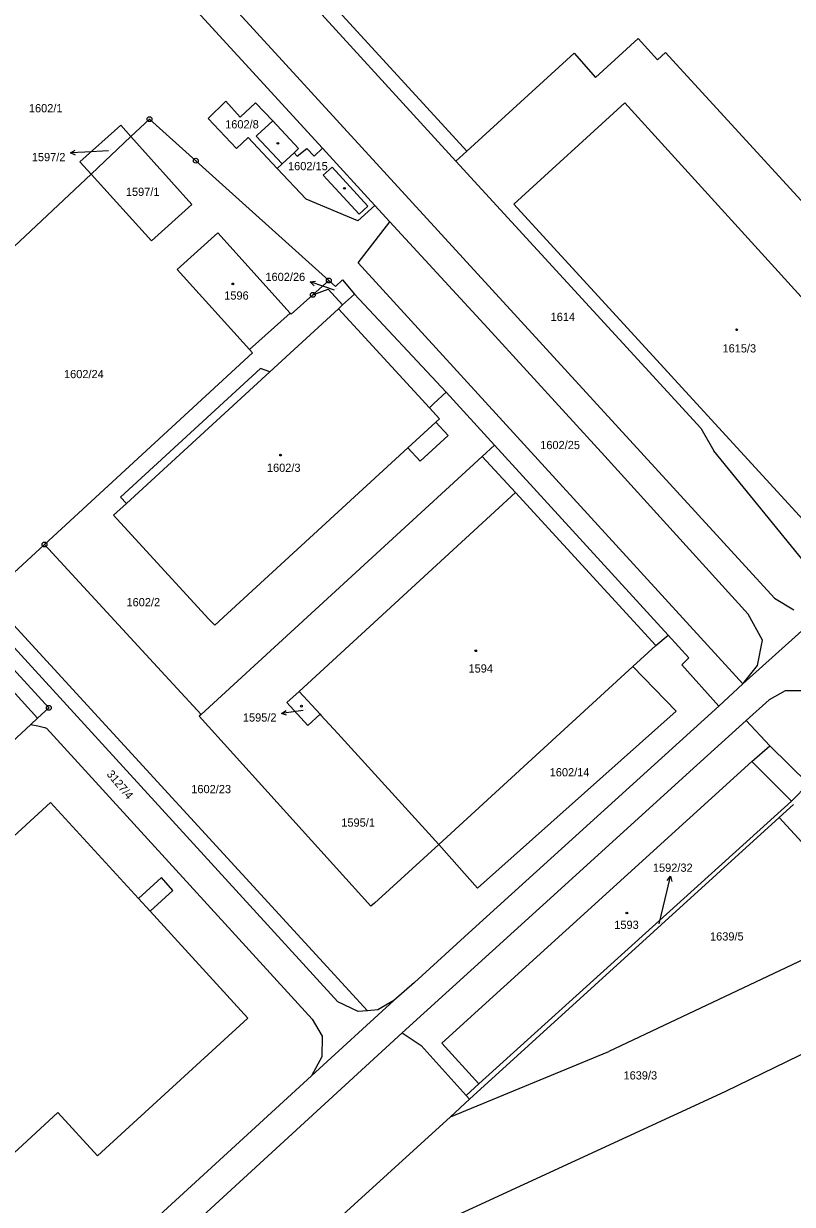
# Model space of a CAD drawing. Extents: x -736345 to -729997, y -1130177 to -1122501.
# Drawn here: x -733269.5 to -733110.5, y -1125232.9 to -1124988.6 of the extents above; entities that cross this region are included whole.
import ezdxf

# ---------------------------------------------------------------- set-up
doc = ezdxf.new("R2010")
doc.units = 0
for name, color, linetype in [('Vrstva 1', 7, 'Continuous'), ('Vrstva 16', 7, 'Continuous'), ('Vrstva 18', 7, 'Continuous'), ('Vrstva 19', 7, 'Continuous'), ('Vrstva 25', 7, 'Continuous'), ('Vrstva 4', 7, 'Continuous')]:
    doc.layers.add(name, color=color, linetype=linetype)

msp = doc.modelspace()

# ---------------------------------------------------------------- linework, layer by layer
at = {"layer": 'Vrstva 1'}
for points in [[(-733114.21, -1125107.46), (-733236.99, -1124973.28)], [(-733242.7, -1124976.06), (-733207.69, -1125014.39)], [(-733215.89, -1124977.81), (-733180.07, -1125017.07)], [(-733151.21, -1124999.74), (-733142.43, -1124991.65)], [(-733142.43, -1124991.65), (-733138.42, -1124996.07)], [(-733177.84, -1125015), (-733155.64, -1124994.69)], [(-733155.64, -1124994.69), (-733151.21, -1124999.74)], [(-733138.42, -1124996.07), (-733136.71, -1124994.58)], [(-733136.71, -1124994.58), (-733098.89, -1125035.86)], [(-733227.67, -1125004.66), (-733231.29, -1125008.21)], [(-733224.67, -1125007.91), (-733227.67, -1125004.66)], [(-733221.51, -1125004.96), (-733224.67, -1125007.91)], [(-733217.94, -1125008.72), (-733221.51, -1125004.96)], [(-733145.15, -1125004.97), (-733168.09, -1125025.93)], [(-733080.42, -1125076.24), (-733145.15, -1125004.97)], [(-733243.44, -1125008.35), (-733247.29, -1125011.97)], [(-733233.85, -1125016.96), (-733243.44, -1125008.35)], [(-733231.29, -1125008.21), (-733225.47, -1125014.42)], [(-733257.83, -1125017.18), (-733249.39, -1125009.63)], [(-733249.39, -1125009.63), (-733247.29, -1125011.97)], [(-733212.61, -1125014.43), (-733217.94, -1125008.72)], [(-733247.29, -1125011.97), (-733255.53, -1125019.72)], [(-733247.29, -1125011.97), (-733234.66, -1125026.01)], [(-733225.47, -1125014.42), (-733223.02, -1125012.12)], [(-733223.02, -1125012.12), (-733217.01, -1125018.54)], [(-733215.98, -1125017.58), (-733213.55, -1125015.31)], [(-733213.55, -1125015.31), (-733212.61, -1125014.43)], [(-733213.55, -1125015.31), (-733212.88, -1125016.04)], [(-733212.88, -1125016.04), (-733210.92, -1125014.44)], [(-733210.92, -1125014.44), (-733209.38, -1125015.99)], [(-733209.38, -1125015.99), (-733207.69, -1125014.39)], [(-733207.69, -1125014.39), (-733196.88, -1125026.23)], [(-733177.84, -1125015), (-733180.07, -1125017.07)], [(-733255.53, -1125019.72), (-733257.83, -1125017.18)], [(-733206.37, -1125041.74), (-733233.85, -1125016.96)], [(-733217.01, -1125018.54), (-733215.98, -1125017.58)], [(-733180.07, -1125017.07), (-733129.46, -1125072.27)], [(-733255.53, -1125019.72), (-733310.13, -1125071.04)], [(-733243.04, -1125033.54), (-733255.53, -1125019.72)], [(-733211.08, -1125024.94), (-733217.01, -1125018.54)], [(-733200.39, -1125029.4), (-733211.08, -1125024.94)], [(-733234.66, -1125026.01), (-733243.04, -1125033.54)], [(-733200.39, -1125029.4), (-733196.88, -1125026.23)], [(-733196.88, -1125026.23), (-733193.78, -1125029.61)], [(-733168.09, -1125025.93), (-733103.06, -1125096.97)], [(-733200.27, -1125038.07), (-733193.78, -1125029.61)], [(-733173.47, -1125051.63), (-733193.78, -1125029.61)], [(-733237.72, -1125039.46), (-733229.29, -1125031.87)], [(-733229.29, -1125031.87), (-733214.34, -1125048.46)], [(-733346.64, -1125040.1), (-733264.25, -1125130.15)], [(-733344.27, -1125037.92), (-733204.53, -1125190.97)], [(-733222.75, -1125056.03), (-733237.72, -1125039.46)], [(-733120.72, -1125125.2), (-733200.27, -1125038.07)], [(-733209.68, -1125044.71), (-733206.37, -1125041.74)], [(-733206.37, -1125041.74), (-733204.97, -1125043)], [(-733204.97, -1125043), (-733203.52, -1125041.6)], [(-733203.52, -1125041.6), (-733201.08, -1125044.53)], [(-733214.12, -1125048.7), (-733209.68, -1125044.71)], [(-733209.68, -1125044.71), (-733206.53, -1125043.56)], [(-733203.55, -1125046.8), (-733206.53, -1125043.56)], [(-733203.55, -1125046.8), (-733201.08, -1125044.53)], [(-733201.08, -1125044.53), (-733182.07, -1125064.84)], [(-733204.39, -1125047.57), (-733203.55, -1125046.8)], [(-733222.75, -1125056.03), (-733214.34, -1125048.46)], [(-733204.39, -1125047.57), (-733218.57, -1125060.6)], [(-733214.34, -1125048.46), (-733214.12, -1125048.7)], [(-733149.26, -1125078.11), (-733173.47, -1125051.63)], [(-733265.16, -1125096.35), (-733222.14, -1125056.71)], [(-733222.14, -1125056.71), (-733222.75, -1125056.03)], [(-733220.49, -1125059.91), (-733249.45, -1125086.53)], [(-733218.57, -1125060.6), (-733220.49, -1125059.91)], [(-733184.65, -1125067.21), (-733182.07, -1125064.84)], [(-733172.09, -1125075.78), (-733182.07, -1125064.84)], [(-733185.55, -1125068.07), (-733184.65, -1125067.21)], [(-733183.46, -1125070.34), (-733185.55, -1125068.07)], [(-733184.24, -1125071.06), (-733183.46, -1125070.34)], [(-733181.7, -1125073.83), (-733184.24, -1125071.06)], [(-733187.46, -1125079.12), (-733181.7, -1125073.83)], [(-733129.46, -1125072.27), (-733126.74, -1125076.98)], [(-733227.31, -1125110.63), (-733190, -1125076.35)], [(-733190, -1125076.35), (-733187.46, -1125079.12)], [(-733172.09, -1125075.78), (-733174.64, -1125078.12)], [(-733136.22, -1125115.11), (-733172.09, -1125075.78)], [(-733174.64, -1125078.12), (-733232.76, -1125131.53)], [(-733174.64, -1125078.12), (-733167.77, -1125085.61)], [(-733119.64, -1125110.73), (-733149.26, -1125078.11)], [(-733101.62, -1125107.84), (-733126.74, -1125076.98)], [(-733249.45, -1125086.53), (-733248.23, -1125087.86)], [(-733167.77, -1125085.61), (-733212.52, -1125126.73)], [(-733248.23, -1125087.86), (-733250.89, -1125090.3)], [(-733231.21, -1125111.71), (-733250.89, -1125090.3)], [(-733276.93, -1125107.2), (-733265.16, -1125096.35)], [(-733239.37, -1125124.35), (-733265.16, -1125096.35)], [(-733276.93, -1125107.2), (-733198.33, -1125192.81)], [(-733114.21, -1125107.46), (-733110.19, -1125109.87)], [(-733229.96, -1125113.07), (-733227.31, -1125110.63)], [(-733102.47, -1125108.79), (-733120.72, -1125125.2)], [(-733116.68, -1125116.16), (-733119.64, -1125110.73)], [(-733229.96, -1125113.07), (-733231.21, -1125111.71)], [(-733138.71, -1125117.23), (-733136.22, -1125115.11)], [(-733131.9, -1125119.8), (-733136.22, -1125115.11)], [(-733143.48, -1125121.61), (-733138.71, -1125117.23)], [(-733117.73, -1125121.36), (-733116.68, -1125116.16)], [(-733277.9, -1125119.87), (-733266.57, -1125132.3)], [(-733133.36, -1125121.24), (-733131.9, -1125119.8)], [(-733183.59, -1125158.42), (-733143.48, -1125121.61)], [(-733134.52, -1125130.8), (-733143.48, -1125121.61)], [(-733125.72, -1125129.81), (-733133.36, -1125121.24)], [(-733120.72, -1125125.2), (-733117.73, -1125121.36)], [(-733232.76, -1125131.53), (-733239.37, -1125124.35)], [(-733125.72, -1125129.81), (-733120.72, -1125125.2)], [(-733212.52, -1125126.73), (-733215.06, -1125129.05)], [(-733212.52, -1125126.73), (-733208.18, -1125131.48)], [(-733112, -1125126.64), (-733115.28, -1125128.46)], [(-733106.65, -1125126.65), (-733112, -1125126.64)], [(-733264.25, -1125130.15), (-733266.57, -1125132.3)], [(-733215.06, -1125129.05), (-733210.71, -1125133.79)], [(-733125.72, -1125129.81), (-733176.72, -1125176.04)], [(-733115.28, -1125128.46), (-733120.09, -1125132.76)], [(-733266.57, -1125132.3), (-733267.98, -1125133.61)], [(-733232.76, -1125131.53), (-733233.14, -1125131.88)], [(-733197.64, -1125171.18), (-733233.14, -1125131.88)], [(-733210.71, -1125133.79), (-733208.18, -1125131.48)], [(-733208.18, -1125131.48), (-733207.99, -1125131.69)], [(-733207.99, -1125131.69), (-733204.53, -1125135.48)], [(-733175.6, -1125167.46), (-733134.52, -1125130.8)], [(-733120.09, -1125132.76), (-733131.73, -1125143.34)], [(-733120.09, -1125132.76), (-733115.2, -1125138.01)], [(-733267.98, -1125133.61), (-733300.07, -1125163.37)], [(-733267.98, -1125133.61), (-733266.51, -1125133.86)], [(-733266.51, -1125133.86), (-733265.13, -1125134.22)], [(-733265.13, -1125134.22), (-733264.73, -1125134.32)], [(-733264.73, -1125134.32), (-733209.8, -1125194.58)], [(-733204.53, -1125135.48), (-733183.59, -1125158.42)], [(-733115.2, -1125138.01), (-733107.15, -1125145.87)], [(-733131.73, -1125143.34), (-733158.31, -1125167.49)], [(-733107.15, -1125145.87), (-733110.71, -1125149.43)], [(-733263.92, -1125149.73), (-733276.66, -1125161.4)], [(-733245.73, -1125169.62), (-733263.92, -1125149.73)], [(-733110.71, -1125149.43), (-733175.32, -1125207.93)], [(-733113.26, -1125152.82), (-733110.31, -1125150.13)], [(-733177.24, -1125211.13), (-733113.26, -1125152.82)], [(-733113.26, -1125152.82), (-733092.93, -1125174.98)], [(-733183.59, -1125158.42), (-733193.81, -1125167.7)], [(-733183.59, -1125158.42), (-733175.6, -1125167.46)], [(-733240.99, -1125165.27), (-733245.73, -1125169.62)], [(-733238.62, -1125167.93), (-733240.99, -1125165.27)], [(-733243.33, -1125172.24), (-733238.62, -1125167.93)], [(-733193.81, -1125167.7), (-733196.92, -1125170.53)], [(-733158.31, -1125167.49), (-733191.21, -1125197.39)], [(-733196.92, -1125170.53), (-733197.64, -1125171.18)], [(-733223.1, -1125194.37), (-733243.33, -1125172.24)], [(-733176.72, -1125176.04), (-733188.65, -1125186.94)], [(-733092.93, -1125174.98), (-733148.46, -1125201.24)], [(-733188.65, -1125186.94), (-733192.94, -1125190.71)], [(-733080.71, -1125188.3), (-733124.48, -1125209.61)], [(-733192.94, -1125190.71), (-733209.94, -1125206.25)], [(-733200.29, -1125192.96), (-733204.53, -1125190.97)], [(-733192.94, -1125190.71), (-733196.24, -1125192.65)], [(-733198.33, -1125192.81), (-733200.29, -1125192.96)], [(-733196.24, -1125192.65), (-733198.33, -1125192.81)], [(-733254.21, -1125222.83), (-733223.1, -1125194.37)], [(-733209.8, -1125194.58), (-733207.77, -1125198.04)], [(-733191.21, -1125197.39), (-733296.44, -1125293.99)], [(-733207.77, -1125198.04), (-733207.78, -1125202.35)], [(-733191.21, -1125197.39), (-733187.27, -1125200.02)], [(-733187.27, -1125200.02), (-733177.96, -1125210.33)], [(-733181.21, -1125214.74), (-733148.46, -1125201.24)], [(-733207.78, -1125202.35), (-733209.94, -1125206.25)], [(-733209.94, -1125206.25), (-733264.54, -1125256.33)], [(-733177.96, -1125210.33), (-733175.32, -1125207.93)], [(-733124.48, -1125209.61), (-733227.9, -1125257.29)], [(-733181.21, -1125214.74), (-733177.24, -1125211.13)], [(-733177.96, -1125210.33), (-733177.24, -1125211.13)], [(-733262.4, -1125213.87), (-733280.69, -1125230.68)], [(-733262.4, -1125213.87), (-733254.21, -1125222.83)], [(-733227.9, -1125257.29), (-733181.21, -1125214.74)]]:
    msp.add_lwpolyline(points, dxfattribs=at)
at = {"layer": 'Vrstva 16'}
for points in [[(-733251.92, -1125014.92), (-733256.79, -1125015.19)], [(-733205.21, -1125043.71), (-733207.37, -1125042.99)], [(-733211.68, -1125130.72), (-733213.16, -1125130.91)], [(-733138.03, -1125174.84), (-733136.39, -1125167.91)]]:
    msp.add_lwpolyline(points, dxfattribs=at)
at = {"layer": 'Vrstva 25'}
for points in [[(-733258.76, -1125015.797), (-733259.785, -1125015.352), (-733258.814, -1125014.799)], [(-733256.79, -1125015.19), (-733259.785, -1125015.352)], [(-733209.425, -1125042.83), (-733210.214, -1125042.039), (-733209.107, -1125041.882)], [(-733207.37, -1125042.99), (-733210.214, -1125042.039)], [(-733215.08, -1125131.66), (-733216.135, -1125131.291), (-733215.207, -1125130.669)], [(-733213.16, -1125130.91), (-733216.135, -1125131.291)], [(-733136.412, -1125165.849), (-733135.695, -1125164.992), (-733135.441, -1125166.081)], [(-733136.39, -1125167.91), (-733135.695, -1125164.992)]]:
    msp.add_lwpolyline(points, dxfattribs=at)
for centre, radius in [((-733243.44, -1125008.35), 0.5), ((-733243.44, -1125008.35), 0.032), ((-733216.9, -1125013.37), 0.175), ((-733233.85, -1125016.96), 0.5), ((-733233.85, -1125016.96), 0.032), ((-733203.12, -1125022.68), 0.175), ((-733226.22, -1125042.43), 0.175), ((-733206.37, -1125041.74), 0.5), ((-733206.37, -1125041.74), 0.032), ((-733209.68, -1125044.71), 0.5), ((-733209.68, -1125044.71), 0.032), ((-733122.04, -1125051.93), 0.175), ((-733216.35, -1125077.86), 0.175), ((-733265.16, -1125096.35), 0.5), ((-733265.16, -1125096.35), 0.032), ((-733175.97, -1125118.34), 0.175), ((-733264.25, -1125130.15), 0.5), ((-733264.25, -1125130.15), 0.032), ((-733212.02, -1125129.8), 0.175), ((-733144.74, -1125172.59), 0.175)]:
    msp.add_circle(centre, radius, dxfattribs=at)
at = {"layer": 'Vrstva 4'}
for points in [[(-733224.73, -1124963.7), (-733177.84, -1125015)], [(-733217.94, -1125008.72), (-733221.16, -1125011.66)], [(-733221.16, -1125011.66), (-733221.37, -1125011.87)], [(-733221.37, -1125011.87), (-733215.98, -1125017.58)], [(-733205.67, -1125018.27), (-733207.52, -1125019.97)], [(-733207.52, -1125019.97), (-733200.11, -1125028.02)], [(-733198.27, -1125026.33), (-733205.67, -1125018.27)], [(-733200.11, -1125028.02), (-733198.27, -1125026.33)], [(-733185.55, -1125068.07), (-733204.39, -1125047.57)], [(-733248.23, -1125087.86), (-733218.57, -1125060.6)], [(-733184.24, -1125071.06), (-733190, -1125076.35)], [(-733167.77, -1125085.61), (-733138.71, -1125117.23)], [(-733118.86, -1125141.27), (-733115.2, -1125138.01)], [(-733182.98, -1125199.49), (-733118.86, -1125141.27)], [(-733118.86, -1125141.27), (-733110.71, -1125149.43)], [(-733243.33, -1125172.24), (-733245.73, -1125169.62)], [(-733175.32, -1125207.93), (-733182.98, -1125199.49)]]:
    msp.add_lwpolyline(points, dxfattribs=at)

# ---------------------------------------------------------------- texts
at = {"layer": 'Vrstva 16'}
for s, p in [('1597/2', (-733267.777, -1125017.05)), ('1602/26', (-733219.467, -1125041.84)), ('1595/2', (-733224.127, -1125132.99)), ('1592/32', (-733139.348, -1125164.06))]:
    msp.add_text(s, height=1.7, dxfattribs=at).set_placement(p)
at = {"layer": 'Vrstva 18'}
for s, height, p in [('1602/1', 1.7, (-733268.38, -1125006.94)), ('1597/2', 0.1, (-733251.72, -1125014.72)), ('1597/1', 1.7, (-733248.33, -1125024.24)), ('1602/26', 0.1, (-733205.01, -1125043.51)), ('1614', 1.7, (-733160.5, -1125050.11)), ('1602/24', 1.7, (-733261.12, -1125061.94)), ('1602/25', 1.7, (-733162.65, -1125076.62)), ('1602/2', 1.7, (-733248.2, -1125109.13)), ('1602/14', 1.7, (-733160.69, -1125144.32)), ('1602/23', 1.7, (-733234.8, -1125147.8)), ('1595/1', 1.7, (-733203.78, -1125154.73)), ('1592/32', 0.1, (-733138.081, -1125174.64)), ('1639/5', 1.7, (-733127.54, -1125178.28)), ('1639/3', 1.7, (-733145.43, -1125207.03))]:
    msp.add_text(s, height=height, dxfattribs=at).set_placement(p)
msp.add_text('3127/4', height=1.7, rotation=309.90246, dxfattribs=at).set_placement((-733252.419, -1125143.905))
at = {"layer": 'Vrstva 19'}
for s, height, p in [('1602/8', 1.7, (-733227.8, -1125010.27)), ('1602/15', 1.7, (-733214.8, -1125018.92)), ('1596', 1.7, (-733227.99, -1125045.69)), ('1615/3', 1.7, (-733124.96, -1125056.62)), ('1602/3', 1.7, (-733219.16, -1125081.32)), ('1594', 1.7, (-733177.48, -1125122.85)), ('1595/2', 0.1, (-733211.48, -1125130.52)), ('1593', 1.7, (-733147.34, -1125175.88))]:
    msp.add_text(s, height=height, dxfattribs=at).set_placement(p)

doc.saveas('drawing.dxf')
